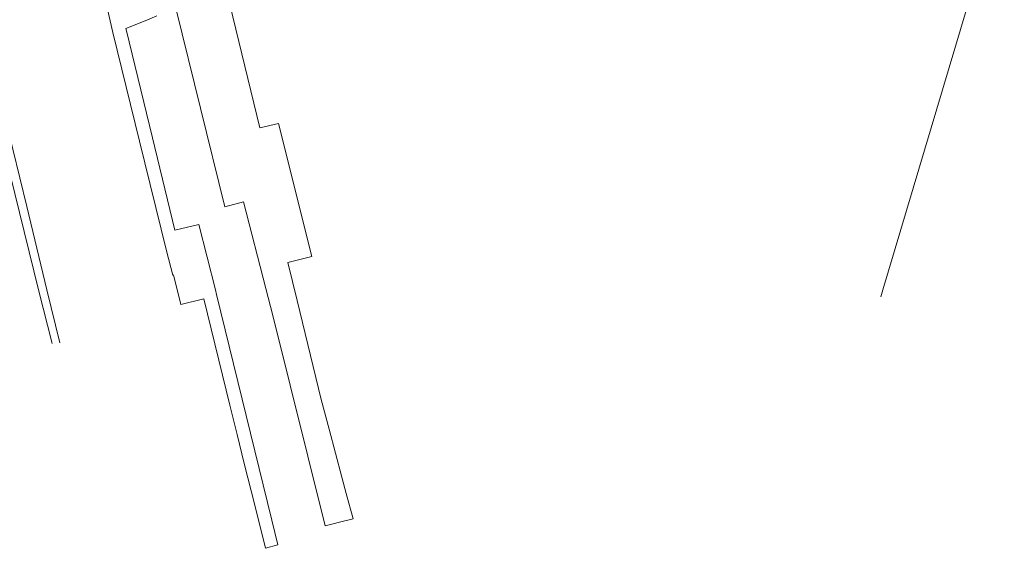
# Model space of a CAD drawing. Header units: metres. Extents: x 152391 to 157968, y 462336 to 467280.
# Tile 596 of 656: x 156980 to 157217, y 463938 to 464065. Entities that reach past the tile are written whole.
import ezdxf

# ---------------------------------------------------------------- set-up
doc = ezdxf.new("R2010")
doc.units = ezdxf.units.M
doc.header["$LTSCALE"] = 0.75
for name, color, linetype, lineweight in [('B-WE-OG-TERREIN_CULTUURSCHEIDING-GV', 251, 'Continuous', 18), ('B-WE-OG-WATER_SLOOT-GV', 251, 'Continuous', 18), ('B-WE-VH-VERHARDING_ASFALT-GV', 251, 'Continuous', 18), ('B-WE-VH-VERHARDING_TEGEL-GV', 251, 'Continuous', 18)]:
    doc.layers.add(name, color=color, linetype=linetype, lineweight=lineweight)

msp = doc.modelspace()

# ---------------------------------------------------------------- linework, layer by layer
at = {"layer": 'B-WE-OG-TERREIN_CULTUURSCHEIDING-GV'}
msp.add_lwpolyline([(157226.02, 464129.12), (157224.59, 464123.08), (157223.48, 464118.91), (157219.96, 464106.75), (157209.86, 464072.84), (157188.15, 464000), (157187.65, 463998.32)], dxfattribs=at)
at = {"layer": 'B-WE-OG-WATER_SLOOT-GV'}
msp.add_lwpolyline([(157017.66, 464067.64), (157029.35, 464020.06), (157033.88, 464021.22), (157039.26, 464000.37), (157040.96, 463993.79), (157053.61, 463943.07), (157055.88, 463943.64), (157056.75, 463943.86), (157060.33, 463944.76), (157058.69, 463950.88), (157057.65, 463954.79), (157054.57, 463966.41), (157052.66, 463973.59), (157046.8, 463997.47), (157044.56, 464006.59), (157050.38, 464008.05), (157042.36, 464040.13), (157037.81, 464039.09), (157029.84, 464071.93)], dxfattribs=at)
at = {"layer": 'B-WE-VH-VERHARDING_ASFALT-GV'}
msp.add_lwpolyline([(157187.65, 463998.32), (157188.15, 464000), (157209.86, 464072.84), (157219.96, 464106.75), (157223.48, 464118.91), (157224.59, 464123.08), (157226.02, 464129.12)], dxfattribs=at)
at = {"layer": 'B-WE-VH-VERHARDING_TEGEL-GV'}
for points in [[(156947.03, 464171.42), (156942.63, 464170.52), (156942.57, 464170.41), (156942.54, 464170.37), (156951.89, 464131.74), (156959.25, 464101.98), (156959.36, 464101.51), (156959.9, 464099.33), (156960.04, 464098.79), (156968.65, 464064.08), (156968.81, 464063.43), (156969.35, 464061.26), (156969.52, 464060.55), (156984.43, 464000), (156987.76, 463987.11)], [(157000, 464072.41), (157002.39, 464062.13), (157008.77, 464035.91), (157008.77, 464035.9), (157015.34, 464009.46), (157016.84, 464003.56), (157016.98, 464003.6), (157018.78, 463996.5), (157024.36, 463997.81), (157030.6, 463972.23), (157031.07, 463970.29), (157032.36, 463965.12), (157034.09, 463958.15), (157036.62, 463948.05), (157039.22, 463937.66), (157042.2, 463938.47), (157040.73, 463944.45), (157027.38, 463998.87), (157027.1, 464000), (157023.08, 464015.8), (157017.34, 464014.42), (157011.92, 464036.68), (157005.56, 464062.83), (157005.51, 464063.05), (157010.56, 464065.05), (157012.99, 464066.12)], [(156989.58, 463987.2), (156986.44, 464000), (156981.63, 464020.13), (156974.81, 464047.76)]]:
    msp.add_lwpolyline(points, dxfattribs=at)

doc.saveas('drawing.dxf')
